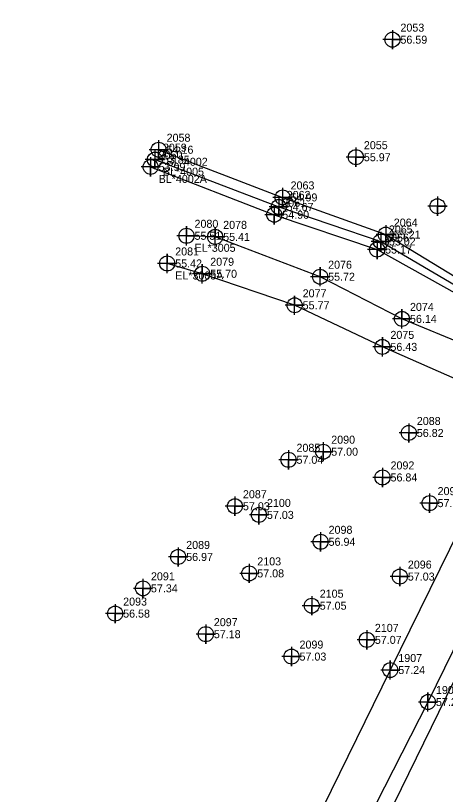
# Model space of a CAD drawing. Extents: x 2062781 to 2066835, y 358981 to 366501.
# Drawn here: x 2065851.9 to 2065986.1, y 365311.5 to 365554.7 of the extents above; entities that cross this region are included whole.
import ezdxf

# ---------------------------------------------------------------- set-up
doc = ezdxf.new("R2010")
doc.units = 0
for name, color, linetype in [('Exist DTM Breakline', 7, 'Continuous'), ('Exist DTM Breakline Cogo Comment', 7, 'Continuous'), ('Exist DTM Breakline Cogo Elevation', 7, 'Continuous'), ('Exist DTM Breakline Cogo Number', 7, 'Continuous'), ('Exist DTM Breakline Cogo Point CELL', 7, 'Continuous'), ('Exist DTM Regular Point CELL', 7, 'Continuous'), ('Exist DTM Regular Point Cogo Elevation', 7, 'Continuous'), ('Exist DTM Regular Point Cogo Number', 7, 'Continuous'), ('Exist DTM Ridgeline', 7, 'Continuous'), ('Exist DTM Ridgeline Cogo Comment', 7, 'Continuous'), ('Exist DTM Ridgeline Cogo Elevation', 7, 'Continuous'), ('Exist DTM Ridgeline Cogo Number', 7, 'Continuous'), ('Exist DTM Ridgeline Cogo Point CELL', 7, 'Continuous'), ('Exist Roads Soil', 7, 'Continuous'), ('Exist Roads Soil Cogo Comment', 7, 'Continuous'), ('Exist Roads Soil Cogo Elevation', 7, 'Continuous'), ('Exist Roads Soil Cogo Number', 7, 'Continuous'), ('Exist Roads Soil Cogo Point CELL', 7, 'Continuous')]:
    doc.layers.add(name, color=color, linetype=linetype)

msp = doc.modelspace()

# ---------------------------------------------------------------- linework, layer by layer
at = {"layer": 'Exist DTM Breakline'}
for points in [[(2065868.05, 365108.36), (2065887.64, 365147.12), (2065915.95, 365200.53), (2065942.89, 365253.9), (2065967.73, 365303.79), (2065993.42, 365356.29), (2066016.32, 365400.12), (2066036.88, 365439.43), (2066041.92, 365447.71), (2066050.86, 365465.06), (2066067.24, 365500.86), (2066099.12, 365559.9), (2066123.36, 365605.47), (2066146.63, 365650.17), (2066168.17, 365694.53), (2066191.6, 365739.7), (2066213.66, 365782.56), (2066222.79, 365799.42), (2066244.31, 365840.96), (2066263.98, 365879.71), (2066274.73, 365899.77), (2066289.91, 365926.14)], [(2065895.39, 365509.68), (2065934.04, 365494.91), (2065965.95, 365484.13), (2065990.95, 365469.46)]]:
    msp.add_lwpolyline(points, dxfattribs=at)
at = {"layer": 'Exist DTM Breakline Cogo Point CELL'}
for points in [[(2065895.39, 365512.68), (2065895.39, 365506.68), (2065895.39, 365509.68), (2065898.39, 365509.68), (2065892.39, 365509.68)], [(2065934.04, 365497.91), (2065934.04, 365491.91), (2065934.04, 365494.91), (2065937.04, 365494.91), (2065931.04, 365494.91)], [(2065965.95, 365487.13), (2065965.95, 365481.13), (2065965.95, 365484.13), (2065968.95, 365484.13), (2065962.95, 365484.13)]]:
    msp.add_lwpolyline(points, dxfattribs=at)
for centre in [(2065895.39, 365509.68), (2065934.04, 365494.91), (2065965.95, 365484.13)]:
    msp.add_circle(centre, 2.34, dxfattribs=at)
at = {"layer": 'Exist DTM Regular Point CELL'}
for points in [[(2065969.56, 365550.14), (2065969.56, 365544.14), (2065969.56, 365547.14), (2065972.56, 365547.14), (2065966.56, 365547.14)], [(2065958.14, 365513.44), (2065958.14, 365507.44), (2065958.14, 365510.44), (2065961.14, 365510.44), (2065955.14, 365510.44)], [(2065983.62, 365498.12), (2065983.62, 365492.12), (2065983.62, 365495.12), (2065986.62, 365495.12), (2065980.62, 365495.12)], [(2065974.67, 365427.33), (2065974.67, 365421.33), (2065974.67, 365424.33), (2065977.67, 365424.33), (2065971.67, 365424.33)], [(2065947.95, 365421.48), (2065947.95, 365415.48), (2065947.95, 365418.48), (2065950.95, 365418.48), (2065944.95, 365418.48)], [(2065937.1, 365418.96), (2065937.1, 365412.96), (2065937.1, 365415.96), (2065940.1, 365415.96), (2065934.1, 365415.96)], [(2065966.47, 365413.45), (2065966.47, 365407.45), (2065966.47, 365410.45), (2065969.47, 365410.45), (2065963.47, 365410.45)], [(2065920.38, 365404.46), (2065920.38, 365398.46), (2065920.38, 365401.46), (2065923.38, 365401.46), (2065917.38, 365401.46)], [(2065981.16, 365405.43), (2065981.16, 365399.43), (2065981.16, 365402.43), (2065984.16, 365402.43), (2065978.16, 365402.43)], [(2065927.88, 365401.75), (2065927.88, 365395.75), (2065927.88, 365398.75), (2065930.88, 365398.75), (2065924.88, 365398.75)], [(2065947.13, 365393.35), (2065947.13, 365387.35), (2065947.13, 365390.35), (2065950.13, 365390.35), (2065944.13, 365390.35)], [(2065902.66, 365388.62), (2065902.66, 365382.62), (2065902.66, 365385.62), (2065905.66, 365385.62), (2065899.66, 365385.62)], [(2065924.86, 365383.49), (2065924.86, 365377.49), (2065924.86, 365380.49), (2065927.86, 365380.49), (2065921.86, 365380.49)], [(2065971.87, 365382.49), (2065971.87, 365376.49), (2065971.87, 365379.49), (2065974.87, 365379.49), (2065968.87, 365379.49)], [(2065891.66, 365378.82), (2065891.66, 365372.82), (2065891.66, 365375.82), (2065894.66, 365375.82), (2065888.66, 365375.82)], [(2065944.36, 365373.4), (2065944.36, 365367.4), (2065944.36, 365370.4), (2065947.36, 365370.4), (2065941.36, 365370.4)], [(2065882.98, 365370.93), (2065882.98, 365364.93), (2065882.98, 365367.93), (2065885.98, 365367.93), (2065879.98, 365367.93)], [(2065911.29, 365364.51), (2065911.29, 365358.51), (2065911.29, 365361.51), (2065914.29, 365361.51), (2065908.29, 365361.51)], [(2065961.57, 365362.73), (2065961.57, 365356.73), (2065961.57, 365359.73), (2065964.57, 365359.73), (2065958.57, 365359.73)], [(2065938.05, 365357.51), (2065938.05, 365351.51), (2065938.05, 365354.51), (2065941.05, 365354.51), (2065935.05, 365354.51)]]:
    msp.add_lwpolyline(points, dxfattribs=at)
for centre in [(2065969.56, 365547.14), (2065958.14, 365510.44), (2065983.62, 365495.12), (2065974.67, 365424.33), (2065947.95, 365418.48), (2065937.1, 365415.96), (2065966.47, 365410.45), (2065920.38, 365401.46), (2065981.16, 365402.43), (2065927.88, 365398.75), (2065947.13, 365390.35), (2065902.66, 365385.62), (2065924.86, 365380.49), (2065971.87, 365379.49), (2065891.66, 365375.82), (2065944.36, 365370.4), (2065882.98, 365367.93), (2065911.29, 365361.51), (2065961.57, 365359.73), (2065938.05, 365354.51)]:
    msp.add_circle(centre, 2.34, dxfattribs=at)
at = {"layer": 'Exist DTM Ridgeline'}
for points in [[(2065896.55, 365512.77), (2065935.26, 365497.88), (2065967.48, 365486.27), (2065991.95, 365471.42)], [(2065894.06, 365507.4), (2065932.67, 365492.47), (2065964.77, 365481.59), (2065989.95, 365467.58)]]:
    msp.add_lwpolyline(points, dxfattribs=at)
at = {"layer": 'Exist DTM Ridgeline Cogo Point CELL'}
for points in [[(2065896.55, 365515.77), (2065896.55, 365509.77), (2065896.55, 365512.77), (2065899.55, 365512.77), (2065893.55, 365512.77)], [(2065894.06, 365510.4), (2065894.06, 365504.4), (2065894.06, 365507.4), (2065897.06, 365507.4), (2065891.06, 365507.4)], [(2065935.26, 365500.88), (2065935.26, 365494.88), (2065935.26, 365497.88), (2065938.26, 365497.88), (2065932.26, 365497.88)], [(2065932.67, 365495.47), (2065932.67, 365489.47), (2065932.67, 365492.47), (2065935.67, 365492.47), (2065929.67, 365492.47)], [(2065967.48, 365489.27), (2065967.48, 365483.27), (2065967.48, 365486.27), (2065970.48, 365486.27), (2065964.48, 365486.27)], [(2065964.77, 365484.59), (2065964.77, 365478.59), (2065964.77, 365481.59), (2065967.77, 365481.59), (2065961.77, 365481.59)]]:
    msp.add_lwpolyline(points, dxfattribs=at)
for centre in [(2065896.55, 365512.77), (2065894.06, 365507.4), (2065935.26, 365497.88), (2065932.67, 365492.47), (2065967.48, 365486.27), (2065964.77, 365481.59)]:
    msp.add_circle(centre, 2.34, dxfattribs=at)
at = {"layer": 'Exist Roads Soil'}
for points in [[(2066215.29, 365839.32), (2066193.73, 365794.71), (2066173.36, 365754.82), (2066151.9, 365712.15), (2066128.57, 365664.45), (2066106.14, 365619.43), (2066081.59, 365572.67), (2066059.21, 365527.79), (2066035.08, 365482.93), (2066013.05, 365439.11), (2065990.46, 365394.28), (2065968.89, 365350.32), (2065945.11, 365301.86), (2065924.05, 365258.93), (2065901.5, 365213.37), (2065875.73, 365164.13), (2065851.89, 365115.26)], [(2066231.09, 365831.39), (2066206.91, 365786.4), (2066187.29, 365747.66), (2066165.8, 365703.86), (2066142.43, 365657.92), (2066118.99, 365612.17), (2066093.77, 365564.44), (2066069.85, 365517.38), (2066046.67, 365471.42), (2066025.7, 365431.16), (2066001.37, 365382.58), (2065980.65, 365340.33), (2065956.3, 365292.54), (2065935.55, 365249.64), (2065912.26, 365204.19), (2065886.05, 365154.3), (2065862.37, 365109.95)], [(2066013.45, 365452.45), (2065993.22, 365451.45), (2065972.54, 365459.95), (2065946.98, 365473.12), (2065914.21, 365485.56), (2065905.26, 365485.9)], [(2066010.75, 365439.33), (2065992.65, 365439.7), (2065966.43, 365451.21), (2065939.03, 365464.2), (2065910.17, 365474.04), (2065899.23, 365477.26)]]:
    msp.add_lwpolyline(points, dxfattribs=at)
at = {"layer": 'Exist Roads Soil Cogo Point CELL'}
for points in [[(2065905.26, 365482.9), (2065905.26, 365488.9), (2065905.26, 365485.9), (2065908.26, 365485.9), (2065902.26, 365485.9)], [(2065914.21, 365482.56), (2065914.21, 365488.56), (2065914.21, 365485.56), (2065917.21, 365485.56), (2065911.21, 365485.56)], [(2065899.23, 365474.26), (2065899.23, 365480.26), (2065899.23, 365477.26), (2065902.23, 365477.26), (2065896.23, 365477.26)], [(2065910.17, 365471.04), (2065910.17, 365477.04), (2065910.17, 365474.04), (2065913.17, 365474.04), (2065907.17, 365474.04)], [(2065946.98, 365470.12), (2065946.98, 365476.12), (2065946.98, 365473.12), (2065949.98, 365473.12), (2065943.98, 365473.12)], [(2065939.03, 365461.2), (2065939.03, 365467.2), (2065939.03, 365464.2), (2065942.03, 365464.2), (2065936.03, 365464.2)], [(2065972.54, 365456.95), (2065972.54, 365462.95), (2065972.54, 365459.95), (2065975.54, 365459.95), (2065969.54, 365459.95)], [(2065966.43, 365448.21), (2065966.43, 365454.21), (2065966.43, 365451.21), (2065969.43, 365451.21), (2065963.43, 365451.21)], [(2065968.89, 365347.32), (2065968.89, 365353.32), (2065968.89, 365350.32), (2065971.89, 365350.32), (2065965.89, 365350.32)], [(2065980.65, 365337.33), (2065980.65, 365343.33), (2065980.65, 365340.33), (2065983.65, 365340.33), (2065977.65, 365340.33)]]:
    msp.add_lwpolyline(points, dxfattribs=at)
for centre in [(2065905.26, 365485.9), (2065914.21, 365485.56), (2065899.23, 365477.26), (2065910.17, 365474.04), (2065946.98, 365473.12), (2065939.03, 365464.2), (2065972.54, 365459.95), (2065966.43, 365451.21), (2065968.89, 365350.32), (2065980.65, 365340.33)]:
    msp.add_circle(centre, 2.34, dxfattribs=at)

# ---------------------------------------------------------------- texts
at = {"layer": 'Exist DTM Breakline Cogo Comment'}
msp.add_text('BL*4005', height=2.5, dxfattribs=at).set_placement((2065897.89, 365504.68))
at = {"layer": 'Exist DTM Breakline Cogo Elevation'}
for s, p in [('53.85', (2065897.89, 365508.43)), ('54.67', (2065936.54, 365493.66)), ('55.02', (2065968.45, 365482.88))]:
    msp.add_text(s, height=2.5, dxfattribs=at).set_placement(p)
at = {"layer": 'Exist DTM Breakline Cogo Number'}
for s, p in [('2059', (2065897.89, 365512.18)), ('2062', (2065936.54, 365497.41)), ('2065', (2065968.45, 365486.63))]:
    msp.add_text(s, height=2.5, dxfattribs=at).set_placement(p)
at = {"layer": 'Exist DTM Regular Point Cogo Elevation'}
for s, p in [('56.59', (2065972.06, 365545.89)), ('55.97', (2065960.64, 365509.19)), ('56.82', (2065977.17, 365423.08)), ('57.00', (2065950.45, 365417.23)), ('57.04', (2065939.6, 365414.71)), ('56.84', (2065968.97, 365409.2)), ('57.00', (2065983.66, 365401.18)), ('57.03', (2065922.88, 365400.21)), ('57.03', (2065930.38, 365397.5)), ('56.94', (2065949.63, 365389.1)), ('56.97', (2065905.16, 365384.37)), ('57.08', (2065927.36, 365379.24)), ('57.03', (2065974.37, 365378.24)), ('57.34', (2065894.16, 365374.57)), ('57.05', (2065946.86, 365369.15)), ('56.58', (2065885.48, 365366.68)), ('57.18', (2065913.79, 365360.26)), ('57.07', (2065964.07, 365358.48)), ('57.03', (2065940.55, 365353.26))]:
    msp.add_text(s, height=2.5, dxfattribs=at).set_placement(p)
at = {"layer": 'Exist DTM Regular Point Cogo Number'}
for s, p in [('2053', (2065972.06, 365549.64)), ('2055', (2065960.64, 365512.94)), ('2088', (2065977.17, 365426.83)), ('2090', (2065950.45, 365420.98)), ('2085', (2065939.6, 365418.46)), ('2092', (2065968.97, 365412.95)), ('2087', (2065922.88, 365403.96)), ('2094', (2065983.66, 365404.93)), ('2100', (2065930.38, 365401.25)), ('2098', (2065949.63, 365392.85)), ('2089', (2065905.16, 365388.12)), ('2103', (2065927.36, 365382.99)), ('2096', (2065974.37, 365381.99)), ('2091', (2065894.16, 365378.32)), ('2105', (2065946.86, 365372.9)), ('2093', (2065885.48, 365370.43)), ('2097', (2065913.79, 365364.01)), ('2107', (2065964.07, 365362.23)), ('2099', (2065940.55, 365357.01))]:
    msp.add_text(s, height=2.5, dxfattribs=at).set_placement(p)
at = {"layer": 'Exist DTM Ridgeline Cogo Comment'}
for s, p in [('BL*4002', (2065899.05, 365507.77)), ('BL*4002A', (2065896.56, 365502.4))]:
    msp.add_text(s, height=2.5, dxfattribs=at).set_placement(p)
at = {"layer": 'Exist DTM Ridgeline Cogo Elevation'}
for s, p in [('54.16', (2065899.05, 365511.52)), ('53.99', (2065896.56, 365506.15)), ('54.99', (2065937.76, 365496.63)), ('54.90', (2065935.17, 365491.22)), ('55.21', (2065969.98, 365485.02)), ('55.17', (2065967.27, 365480.34))]:
    msp.add_text(s, height=2.5, dxfattribs=at).set_placement(p)
at = {"layer": 'Exist DTM Ridgeline Cogo Number'}
for s, p in [('2058', (2065899.05, 365515.27)), ('2060', (2065896.56, 365509.9)), ('2063', (2065937.76, 365500.38)), ('2061', (2065935.17, 365494.97)), ('2064', (2065969.98, 365488.77)), ('2066', (2065967.27, 365484.09))]:
    msp.add_text(s, height=2.5, dxfattribs=at).set_placement(p)
at = {"layer": 'Exist Roads Soil Cogo Comment'}
for s, p in [('EL*3005', (2065907.76, 365480.9)), ('EL*3005A', (2065901.73, 365472.26))]:
    msp.add_text(s, height=2.5, dxfattribs=at).set_placement(p)
at = {"layer": 'Exist Roads Soil Cogo Elevation'}
for s, p in [('55.51', (2065907.76, 365484.65)), ('55.41', (2065916.71, 365484.31)), ('55.42', (2065901.73, 365476.01)), ('55.70', (2065912.67, 365472.79)), ('55.72', (2065949.48, 365471.87)), ('55.77', (2065941.53, 365462.95)), ('56.14', (2065975.04, 365458.7)), ('56.43', (2065968.93, 365449.96)), ('57.24', (2065971.39, 365349.07)), ('57.20', (2065983.15, 365339.08))]:
    msp.add_text(s, height=2.5, dxfattribs=at).set_placement(p)
at = {"layer": 'Exist Roads Soil Cogo Number'}
for s, p in [('2080', (2065907.76, 365488.4)), ('2078', (2065916.71, 365488.06)), ('2081', (2065901.73, 365479.76)), ('2079', (2065912.67, 365476.54)), ('2076', (2065949.48, 365475.62)), ('2077', (2065941.53, 365466.7)), ('2074', (2065975.04, 365462.45)), ('2075', (2065968.93, 365453.71)), ('1907', (2065971.39, 365352.82)), ('1908', (2065983.15, 365342.83))]:
    msp.add_text(s, height=2.5, dxfattribs=at).set_placement(p)

doc.saveas('drawing.dxf')
